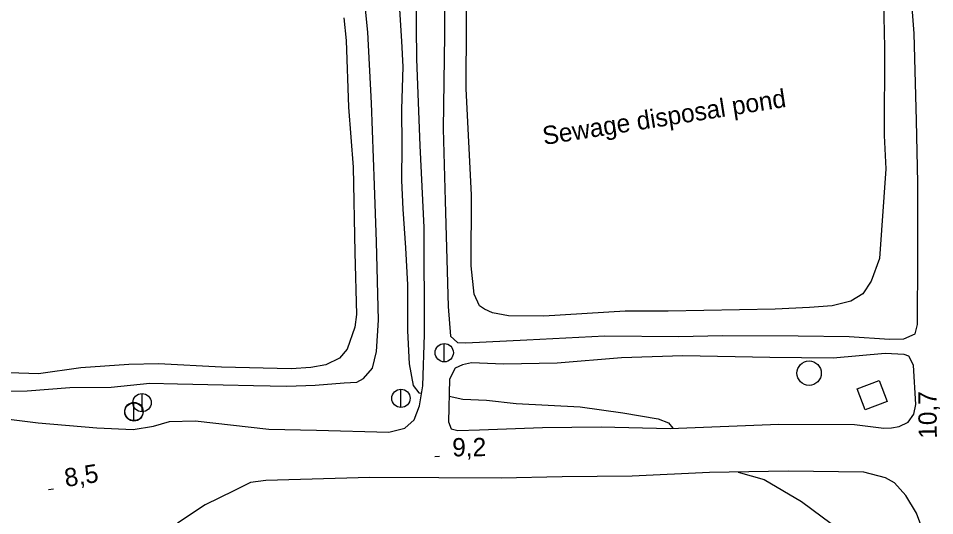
# Model space of a CAD drawing. Extents: x 643342 to 646936, y 5873857 to 5876103.
# Drawn here: x 645993.2 to 646143.6, y 5874812.4 to 5874894 of the extents above; entities that cross this region are included whole.
import ezdxf

# ---------------------------------------------------------------- set-up
doc = ezdxf.new("R2010")
doc.units = 0
for name, color, linetype in [('Niveau 1', 7, 'Continuous'), ('Niveau 2', 7, 'Continuous'), ('Niveau 21', 7, 'Continuous'), ('Niveau 3', 7, 'Continuous'), ('Niveau 31', 7, 'Continuous'), ('Niveau 33', 7, 'Continuous'), ('Niveau 36', 7, 'Continuous')]:
    doc.layers.add(name, color=color, linetype=linetype)

msp = doc.modelspace()

# ---------------------------------------------------------------- linework, layer by layer
at = {"layer": 'Niveau 1'}
for points in [[(646055.62, 5874897.21), (646056.1, 5874890.2), (646056.3, 5874886.02), (646056.08, 5874879.08), (646056.13, 5874873.08), (646056.05, 5874867.37), (646056.29, 5874862.67), (646056.72, 5874856.3), (646057.07, 5874850.26), (646057.07, 5874842.69), (646057.31, 5874837.29), (646057.99, 5874833.73), (646058.9, 5874832.51), (646059.38, 5874832.48)], [(646063.89, 5874831.99), (646066.13, 5874831.5), (646070.04, 5874831.31), (646074.91, 5874830.78), (646085.41, 5874830.24), (646092.41, 5874829.22), (646098.18, 5874828.23), (646099.91, 5874827.59), (646100.59, 5874826.7)], [(646111.36, 5874819.51), (646115.62, 5874818.28), (646121.71, 5874814.69), (646128.3, 5874809.8), (646132.3, 5874806.88), (646134.73, 5874806.29), (646139.63, 5874805.24), (646141.84, 5874804.47), (646142.49, 5874803.96)]]:
    msp.add_lwpolyline(points, dxfattribs=at)
at = {"layer": 'Niveau 2'}
msp.add_lwpolyline([(645985.93, 5874829.16), (645987.13, 5874832.05), (645988.65, 5874832.74), (645994.65, 5874832.87), (646001.66, 5874833.42), (646008.42, 5874833.43), (646014.78, 5874834.11), (646019.28, 5874834.02), (646026.81, 5874833.85), (646031.77, 5874833.73), (646037.26, 5874833.59), (646041.91, 5874833.8), (646046.66, 5874834.14), (646048.75, 5874834.28), (646049.86, 5874834.89), (646051.31, 5874836.57), (646051.97, 5874839.3), (646052.28, 5874844.45), (646051.99, 5874857.32), (646051.63, 5874866.57), (646051.17, 5874880.07), (646050.57, 5874891.69), (646049.18, 5874905.3)], dxfattribs=at)
at = {"layer": 'Niveau 21'}
for points in [[(646063.06, 5874902.76), (646063.13, 5874891.24), (646062.92, 5874875.86), (646063.25, 5874864.01), (646063.76, 5874846.7), (646064.13, 5874841.84), (646065.26, 5874840.76), (646066.66, 5874840.74), (646076.62, 5874841.2), (646089.46, 5874841.88), (646101.55, 5874841.79), (646108.74, 5874841.95), (646121.17, 5874841.89), (646129.53, 5874841.78), (646136.19, 5874841.32), (646138.5, 5874841.37), (646140.41, 5874842.2), (646140.76, 5874843.74), (646140.83, 5874854.91), (646140.82, 5874867), (646140.61, 5874877.22), (646140.21, 5874891.5), (646139.06, 5874906.42)], [(645986.78, 5874828.8), (645996.44, 5874827.61), (646006.06, 5874826.77), (646012.03, 5874826.49), (646015.37, 5874827.07), (646017.99, 5874827.84), (646022.18, 5874827.9), (646034.29, 5874826.54), (646042.1, 5874826.39), (646054, 5874826.06), (646056.63, 5874826.71), (646058.15, 5874828.1), (646059.03, 5874830.38), (646059.59, 5874833.68), (646059.87, 5874842.08), (646059.8, 5874859.66), (646059.12, 5874873.12), (646058.61, 5874887.28), (646058.42, 5874903.33)], [(646116.54, 5874838.32), (646102.24, 5874838.6), (646092.16, 5874838.24), (646081.65, 5874837.38), (646072.83, 5874837.22), (646067.58, 5874837.44), (646066.1, 5874837.1), (646064.86, 5874836.55), (646063.95, 5874834.74), (646063.79, 5874827.74), (646064.23, 5874826.6), (646065.3, 5874826.33), (646068.89, 5874826.46), (646079.22, 5874826.84), (646088.86, 5874826.94), (646100.16, 5874826.69), (646118, 5874827.36), (646130.43, 5874827.31), (646135.24, 5874826.71), (646136.51, 5874826.8), (646137.77, 5874827.01), (646139.23, 5874827.69), (646140.17, 5874829.04), (646140.51, 5874830.58), (646140.13, 5874837.07), (646139.32, 5874838.52), (646138.6, 5874838.82), (646135.46, 5874838.95), (646126.92, 5874838.23), (646116.54, 5874838.32)], [(646142.08, 5874808.78), (646140.61, 5874812.75), (646138.88, 5874815.66), (646136.98, 5874817.74), (646135.52, 5874818.56), (646131.97, 5874819.48), (646119.52, 5874819.65), (646106.64, 5874819.44), (646093.92, 5874818.86), (646082.42, 5874818.74)], [(646082.42, 5874818.74), (646072.43, 5874818.51), (646062.19, 5874818.6), (646050.89, 5874818.62), (646033.81, 5874818.12), (646031.27, 5874817.82), (646028.58, 5874816.46), (646023.86, 5874814.15), (646019.32, 5874811.14)]]:
    msp.add_lwpolyline(points, dxfattribs=at)
at = {"layer": 'Niveau 3'}
for p, q in [((646061.53, 5874822.1), (646062.33, 5874822.11)), ((645998.14, 5874816.65), (645998.93, 5874816.78))]:
    msp.add_line(p, q, dxfattribs=at)
at = {"layer": 'Niveau 31'}
msp.add_lwpolyline([(646135.78, 5874831.11), (646132.18, 5874829.75), (646130.89, 5874833.18), (646134.47, 5874834.52), (646135.78, 5874831.11)], dxfattribs=at)
at = {"layer": 'Niveau 33'}
for points in [[(646135.13, 5874899.29), (646135.33, 5874889.18), (646135.28, 5874874.74), (646135.59, 5874869.29), (646134.52, 5874854.54), (646133.18, 5874850.84), (646131.82, 5874848.77), (646129.82, 5874847.58), (646126.75, 5874846.78), (646123.05, 5874846.52), (646117.38, 5874846.24), (646099.85, 5874845.94), (646092.76, 5874845.9), (646079.45, 5874845.09), (646073.63, 5874845.14), (646071.03, 5874845.66), (646069.7, 5874846.26), (646068.85, 5874846.79), (646068, 5874848.71), (646067.53, 5874853.34), (646067.57, 5874864.99), (646066.69, 5874882.4), (646066.78, 5874903.96)], [(646046.61, 5874894.05), (646047.01, 5874890.35)], [(646047.01, 5874890.35), (646047.38, 5874879.4), (646048.14, 5874869.53), (646048.4, 5874855.53), (646048.71, 5874845.4), (646048.4, 5874843.27), (646047.16, 5874839.68), (646045.88, 5874838.19), (646043.63, 5874837.1), (646041.21, 5874836.69), (646037.96, 5874836.46), (646026.51, 5874836.71), (646016.2, 5874837.27), (646011.31, 5874837.16), (646003.42, 5874836.6), (645996.49, 5874835.65), (645991.69, 5874835.78)]]:
    msp.add_lwpolyline(points, dxfattribs=at)
at = {"layer": 'Niveau 36'}
msp.add_line((646012.16, 5874827.87), (646012.16, 5874830.87), dxfattribs=at)
for points in [[(646063.09, 5874837.6), (646063.09, 5874840.6)], [(646055.98, 5874830.12), (646055.98, 5874833.12)], [(646013.49, 5874829.41), (646013.49, 5874832.41)], [(646012.16, 5874827.97), (646012.16, 5874830.97)]]:
    msp.add_lwpolyline(points, dxfattribs=at)
for centre, radius in [((646063.09, 5874839.1), 1.5), ((646122.98, 5874835.75), 2), ((646055.98, 5874831.62), 1.5), ((646013.49, 5874830.91), 1.5), ((646012.15, 5874829.38), 1.5), ((646012.16, 5874829.47), 1.5)]:
    msp.add_circle(centre, radius, dxfattribs=at)

# ---------------------------------------------------------------- texts
at = {"layer": 'Niveau 3'}
for s, rotation, p in [('10,7 ', 90.5371, (646143.95, 5874825)), ('9,2  ', 0.4694, (646064.41, 5874822.09)), ('8,5  ', 8.9405, (646000.99, 5874817.06))]:
    msp.add_text(s, height=3, rotation=rotation, dxfattribs=at).set_placement(p)
at = {"layer": 'Niveau 33'}
msp.add_text('Sewage disposal pond', height=3, rotation=8.9405, dxfattribs=at).set_placement((646079.47, 5874873.18))

doc.saveas('drawing.dxf')
